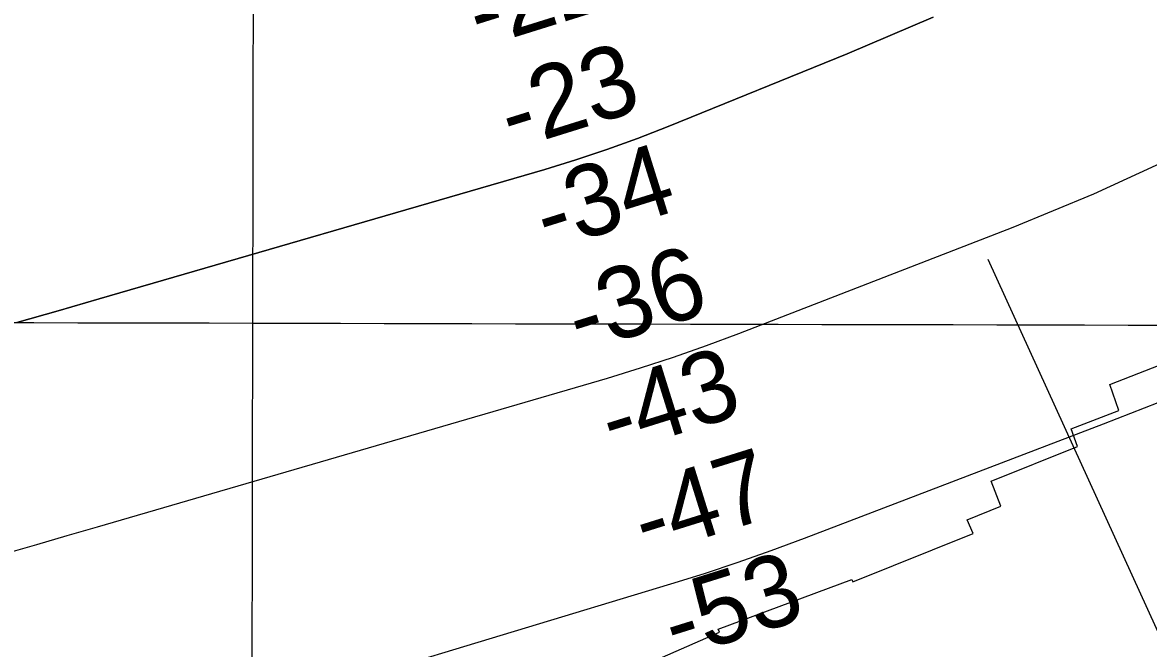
# Model space of a CAD drawing. Extents: x 3187622 to 3225504, y 800805 to 826213.
# Drawn here: x 3217777 to 3218830, y 811950 to 812536 of the extents above; entities that cross this region are included whole.
import ezdxf

# ---------------------------------------------------------------- set-up
doc = ezdxf.new("R2010")
doc.units = 0
for name, color, linetype in [('V-GRID-MAJR', 7, 'Continuous'), ('V-RIVR-RANG', 7, 'Continuous'), ('V-RRAP-RVMT', 7, 'Continuous'), ('V-TOPO-DPTH', 7, 'Continuous'), ('V-TOPO-MAJR', 7, 'Continuous'), ('V-TOPO-MINR', 7, 'Continuous')]:
    doc.layers.add(name, color=color, linetype=linetype)

msp = doc.modelspace()

# ---------------------------------------------------------------- linework, layer by layer
at = {"layer": 'V-GRID-MAJR'}
for points in [[(3217981.911, 806194.152), (3217992.489, 812254.4180000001), (3218003.0700000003, 818316.626), (3218013.65, 824378.872), (3218013.653, 824380.775)], [(3191808.85, 812309.639), (3197045.574, 812297.071), (3202282.3000000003, 812285.265), (3207519.028, 812274.221), (3212755.758, 812263.939), (3217992.489, 812254.4180000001), (3223229.221, 812245.659), (3223229.222, 812245.659)]]:
    msp.add_spline(points, degree=3, dxfattribs=at)
at = {"layer": 'V-RIVR-RANG'}
msp.add_line((3219049.8084, 811501.0196999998), (3218679.9187, 812313.8115999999), dxfattribs=at)
at = {"layer": 'V-RRAP-RVMT'}
for p, q in [((3218793.3570000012, 812197.101999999), (3218872.395000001, 812227.866999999)), ((3218802.021000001, 812172.6489999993), (3218793.3570000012, 812197.101999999)), ((3218757.2150000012, 812155.3729999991), (3218802.021000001, 812172.6489999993)), ((3218763.192000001, 812139.0869999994), (3218757.2150000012, 812155.3729999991)), ((3218682.448000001, 812106.6739999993), (3218763.192000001, 812139.0869999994)), ((3218691.652657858, 812083.0376911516), (3218682.4480000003, 812106.6739999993)), ((3218660.285000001, 812070.4959999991), (3218691.652657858, 812083.0376911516)), ((3218665.6338349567, 812057.61589352), (3218660.285000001, 812070.4959999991)), ((3218553.392272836, 812012.3264362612), (3218665.6338349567, 812057.61589352)), ((3218427.437000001, 811968.2909999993), (3218552.419000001, 812014.743999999)), ((3218552.419000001, 812014.743999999), (3218553.392272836, 812012.3264362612)), ((3218339.123000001, 811926.2129999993), (3218428.5240121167, 811965.3130318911)), ((3218428.5240121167, 811965.3130318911), (3218427.437000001, 811968.2909999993))]:
    msp.add_line(p, q, dxfattribs=at)
at = {"layer": 'V-TOPO-DPTH'}
for points in [[(3217771.9304100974, 812254.9131873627), (3217810.456240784, 812265.9642259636), (3217848.9596895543, 812277.0937437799), (3218265.2989823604, 812398.1268849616), (3218294.477498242, 812407.102630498), (3218323.448776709, 812416.6744257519), (3218352.109199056, 812427.1402955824), (3218380.56238399, 812438.2022151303), (3218548.0108786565, 812506.3117842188), (3218628.424597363, 812540.6239390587)], [(3218628.424597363, 812540.6239390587), (3218548.0108786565, 812506.3117842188), (3218380.56238399, 812438.2022151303), (3218352.109199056, 812427.1402955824), (3218323.448776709, 812416.6744257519), (3218294.477498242, 812407.102630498), (3218265.2989823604, 812398.1268849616), (3217848.9596895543, 812277.0937437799), (3217810.456240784, 812265.9642259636), (3217771.9304100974, 812254.9131873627)]]:
    msp.add_lwpolyline(points, dxfattribs=at)
at = {"layer": 'V-TOPO-MAJR'}
msp.add_lwpolyline([(3219132.081639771, 812568.6136703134), (3218995.2185694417, 812486.595863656), (3218924.27012047, 812446.5100361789), (3218852.103385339, 812408.9164201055), (3218778.1092209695, 812375.0611211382), (3218702.89677044, 812343.6980335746), (3218446.515631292, 812244.4124771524), (3218416.0870997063, 812233.0747628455), (3218385.480676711, 812222.2618798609), (3218354.607416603, 812212.236243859), (3218323.556265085, 812202.7354391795), (3217846.8426410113, 812063.5254353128), (3217818.5764466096, 812055.3033104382), (3217790.298847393, 812047.1207542), (3217762.0041409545, 812038.9975509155)], dxfattribs=at)
at = {"layer": 'V-TOPO-MINR'}
for points in [[(3218628.424597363, 812540.6239390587), (3218548.0108786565, 812506.3117842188), (3218380.56238399, 812438.2022151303), (3218352.109199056, 812427.1402955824), (3218323.448776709, 812416.6744257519), (3218294.477498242, 812407.102630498), (3218265.2989823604, 812398.1268849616), (3217848.9596895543, 812277.0937437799), (3217810.456240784, 812265.9642259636), (3217771.9304100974, 812254.9131873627)], [(3219597.7121882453, 812528.9800810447), (3219528.2515165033, 812490.1970233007), (3219457.5661101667, 812453.693820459), (3219386.0642140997, 812418.710520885), (3219280.7057956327, 812369.2707117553), (3219261.2371102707, 812360.220711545), (3219241.725590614, 812351.2649293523), (3219222.149819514, 812342.4504741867), (3219202.5312141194, 812333.7302370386), (3219091.3405987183, 812284.7880237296), (3219015.863730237, 812252.2288376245), (3218940.0792493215, 812220.417921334), (3218863.8333497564, 812189.729409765), (3218787.2798377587, 812159.7891680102), (3218507.6958145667, 812052.8164301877), (3218476.7933751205, 812041.3699118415), (3218445.738882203, 812030.3675974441), (3218414.4563090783, 812020.0315889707), (3218383.021682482, 812010.1397844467), (3217798.481062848, 811833.0422001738), (3217788.30681272, 811829.9810024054), (3217778.124854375, 811826.9458454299), (3217767.931333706, 811823.9497496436)]]:
    msp.add_lwpolyline(points, dxfattribs=at)

# ---------------------------------------------------------------- texts
at = {"layer": 'V-RIVR-RANG'}
for s, p in [('-22', (3218204.7004023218, 812511.5733792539)), ('-23', (3218234.5848868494, 812416.1449285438)), ('-34', (3218267.742221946, 812321.7399074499)), ('-36', (3218297.87846421, 812226.3901820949)), ('-43', (3218328.7709796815, 812131.2766328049)), ('-47', (3218359.6624951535, 812036.1630835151)), ('-53', (3218387.532917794, 811940.1048299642))]:
    msp.add_text(s, height=66.99999999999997, rotation=17.364611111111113, dxfattribs=at).set_placement(p)

doc.saveas('drawing.dxf')
